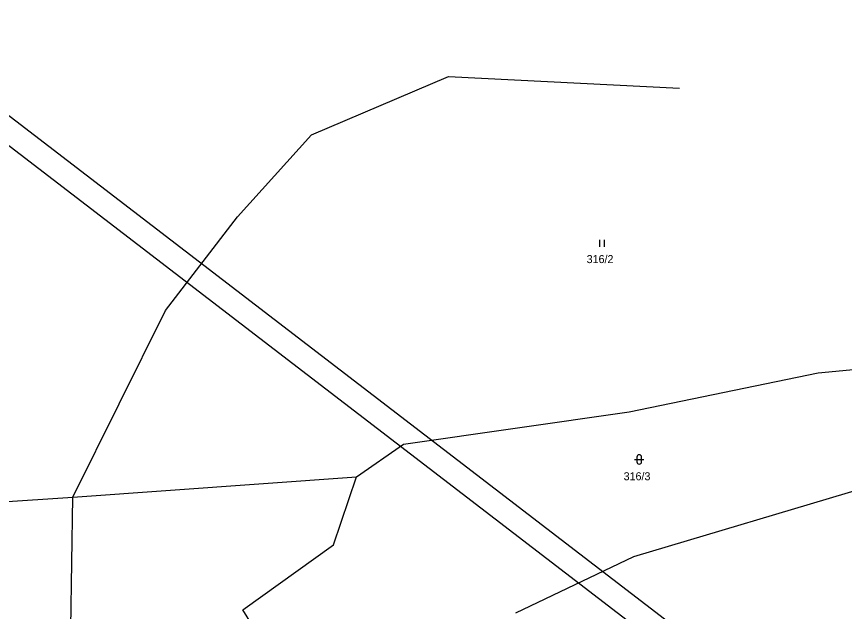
# Model space of a CAD drawing. Extents: x -866656 to -858817, y -1041816 to -1038653.
# Drawn here: x -862190.4 to -862014.6, y -1039029.3 to -1038903 of the extents above; entities that cross this region are included whole.
import ezdxf

# ---------------------------------------------------------------- set-up
doc = ezdxf.new("R2010")
doc.units = 0
for name, color, linetype in [('Hranice parcel', 7, 'Continuous'), ('Parcelní čísla', 7, 'Continuous'), ('tisk ramy', 7, 'Continuous'), ('Značky kultur', 7, 'Continuous')]:
    doc.layers.add(name, color=color, linetype=linetype)

msp = doc.modelspace()

# ---------------------------------------------------------------- linework, layer by layer
at = {"layer": 'Hranice parcel'}
for p, q in [((-862127.76, -1038928.14), (-862098.73, -1038915.73)), ((-862098.73, -1038915.73), (-862049.67, -1038918.27)), ((-862143.47, -1038945.57), (-862127.76, -1038928.14)), ((-862158.76, -1038965.48), (-862143.47, -1038945.57)), ((-862178.42, -1039005.09), (-862158.76, -1038965.48)), ((-862020.24, -1038978.66), (-861976.04, -1038974.56)), ((-862060.35, -1038986.93), (-862020.24, -1038978.66)), ((-862108.28, -1038993.84), (-862060.35, -1038986.93)), ((-862118.25, -1039000.73), (-862108.28, -1038993.84)), ((-862178.42, -1039005.09), (-862118.25, -1039000.73)), ((-862123.11, -1039015.22), (-862118.25, -1039000.73)), ((-862000.34, -1039000.1), (-862059.43, -1039017.76)), ((-862211.5, -1039007.32), (-862178.42, -1039005.09)), ((-862178.86, -1039032.85), (-862178.42, -1039005.09)), ((-862142.38, -1039029), (-862123.11, -1039015.22)), ((-862059.43, -1039017.76), (-862084.5, -1039029.68)), ((-862130.81, -1039047.58), (-862142.38, -1039029))]:
    msp.add_line(p, q, dxfattribs=at)
at = {"layer": 'tisk ramy'}
for points in [[(-862750.99, -1040083.46), (-861983.98, -1039083.83), (-862219.6, -1038903.04), (-862986.61, -1039902.67)], [(-862979.6, -1039901.75), (-862218.68, -1038910.05), (-861990.99, -1039084.75), (-862751.92, -1040076.45)]]:
    msp.add_lwpolyline(points, close=True, dxfattribs=at)
at = {"layer": 'Značky kultur'}
for p, q in [((-862066.57, -1038951.96), (-862066.57, -1038950.46)), ((-862065.57, -1038951.96), (-862065.57, -1038950.46)), ((-862059.21, -1038997.07), (-862057.21, -1038997.07)), ((-862058.71, -1038996.57), (-862058.71, -1038997.57)), ((-862057.71, -1038997.57), (-862057.71, -1038996.57))]:
    msp.add_line(p, q, dxfattribs=at)
for centre, start, end in [((-862058.21, -1038996.57), 0, 180), ((-862058.21, -1038997.57), 180, 359.9879)]:
    msp.add_arc(centre, 0.5, start, end, dxfattribs=at)

# ---------------------------------------------------------------- texts
at = {"layer": 'Parcelní čísla'}
for s, p in [('316/2', (-862069.37, -1038955.38)), ('316/3', (-862061.52, -1039001.49))]:
    msp.add_text(s, height=1.7, dxfattribs=at).set_placement(p)

doc.saveas('drawing.dxf')
